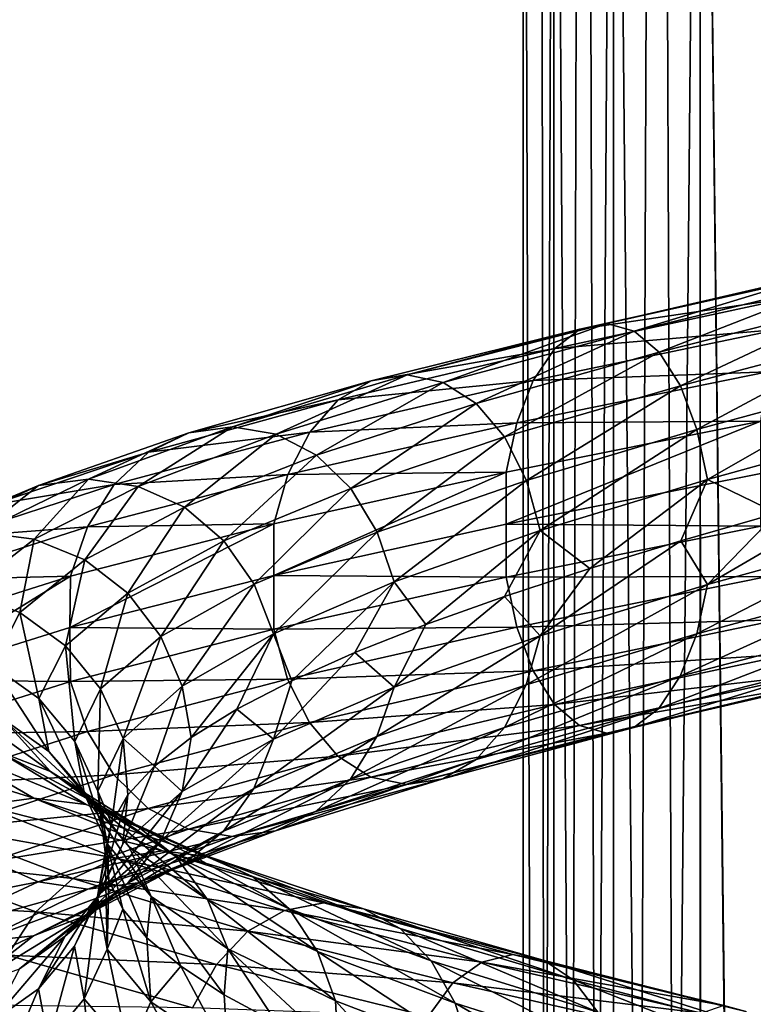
# Model space of a CAD drawing. Header units: metres. Extents: x -109 to 109, y -917 to 389.
# Tile 354 of 656: x -14.53 to -5.67, y -613.43 to -601.55. Entities that reach past the tile are written whole.
import ezdxf

# ---------------------------------------------------------------- set-up
doc = ezdxf.new("R2010")
doc.units = ezdxf.units.M
doc.layers.add('solid_24503124_XXX_01_SW0001', color=7, linetype='CONTINUOUS')

msp = doc.modelspace()

# ---------------------------------------------------------------- linework, layer by layer
at = {"layer": 'solid_24503124_XXX_01_SW0001'}
for points in [[(-8.453436, -701, -399.111511), (-8.453425, -437, -399.111481), (-8.453425, -437, -400.888519)], [(-8.453436, -701, -400.888489), (-8.453436, -701, -399.111511), (-8.453425, -437, -400.888519)], [(-8.083981, -701, -402.626648), (-8.453436, -701, -400.888489), (-8.453425, -437, -400.888519)], [(-8.453436, -701, -399.111511), (-8.083981, -701, -397.373352), (-8.453425, -437, -399.111481)], [(-8.083981, -701, -402.626648), (-8.453425, -437, -400.888519), (-8.083978, -437, -402.626648)], [(-8.083981, -701, -397.373352), (-8.083978, -437, -397.373352), (-8.453425, -437, -399.111481)], [(-8.083981, -701, -402.626648), (-8.083978, -437, -402.626648), (-7.361266, -437, -404.249908)], [(-7.361216, -701, -404.25), (-8.083981, -701, -402.626648), (-7.361266, -437, -404.249908)], [(-8.083981, -701, -397.373352), (-7.361216, -701, -395.75), (-8.083978, -437, -397.373352)], [(-7.361216, -701, -395.75), (-7.361266, -437, -395.750092), (-8.083978, -437, -397.373352)], [(-7.361216, -701, -404.25), (-7.361266, -437, -404.249908), (-6.316738, -437, -405.687592)], [(-6.316731, -701, -394.312378), (-6.316738, -437, -394.312408), (-7.361266, -437, -395.750092)], [(-7.361216, -701, -395.75), (-6.316731, -701, -394.312378), (-7.361266, -437, -395.750092)], [(-6.316731, -701, -405.687622), (-7.361216, -701, -404.25), (-6.316738, -437, -405.687592)], [(-4.996175, -701, -406.876648), (-6.316738, -437, -405.687592), (-4.996158, -437, -406.876648)], [(-4.996175, -701, -406.876648), (-6.316731, -701, -405.687622), (-6.316738, -437, -405.687592)], [(-4.996175, -701, -393.123352), (-4.996158, -437, -393.123352), (-6.316738, -437, -394.312408)], [(-6.316731, -701, -394.312378), (-4.996175, -701, -393.123352), (-6.316738, -437, -394.312408)], [(-8.453425, -589, 0.888516), (-8.454546, -701, -0.877868), (-8.452125, -701, 0.900884)], [(-8.453425, -589, -0.888516), (-8.086726, -701, -2.618177), (-8.454546, -701, -0.877868)], [(-8.453425, -589, 0.888516), (-8.453425, -589, -0.888516), (-8.454546, -701, -0.877868)], [(-8.083978, -589, 2.626658), (-8.453425, -589, 0.888516), (-8.452125, -701, 0.900884)], [(-8.453425, -589, -0.888516), (-8.083978, -589, -2.626658), (-8.086726, -701, -2.618177)], [(-8.083978, -589, 2.626658), (-8.452125, -701, 0.900884), (-8.079568, -701, 2.640186)], [(-8.083978, -589, -2.626658), (-7.364774, -701, -4.243832), (-8.086726, -701, -2.618177)], [(-7.361266, -589, 4.249895), (-8.083978, -589, 2.626658), (-8.079568, -701, 2.640186)], [(-8.083978, -589, -2.626658), (-7.361266, -589, -4.249895), (-7.364774, -701, -4.243832)], [(-7.361266, -589, 4.249895), (-8.079568, -701, 2.640186), (-7.353192, -701, 4.263868)], [(-7.361266, -589, -4.249895), (-6.320303, -701, -5.68364), (-7.364774, -701, -4.243832)], [(-6.316738, -589, 5.687599), (-7.361266, -589, 4.249895), (-7.353192, -701, 4.263868)], [(-7.361266, -589, -4.249895), (-6.316738, -589, -5.687599), (-6.320303, -701, -5.68364)], [(-6.316738, -589, 5.687599), (-7.353192, -701, 4.263868), (-6.304805, -701, 5.700828)], [(-6.316738, -589, -5.687599), (-4.999055, -701, -6.874551), (-6.320303, -701, -5.68364)], [(-6.316738, -589, 5.687599), (-6.304805, -701, 5.700828), (-4.980319, -701, 6.888136)], [(-4.996158, -589, 6.876657), (-6.316738, -589, 5.687599), (-4.980319, -701, 6.888136)], [(-6.316738, -589, -5.687599), (-4.996158, -589, -6.876657), (-4.999055, -701, -6.874551)], [(-4.800136, -604.60498, 16.061333), (-7.441119, -605.217407, 14.993794), (-5.011125, -604.673035, 16.744804)], [(-7.114165, -605.310059, 14.360752), (-7.441119, -605.217407, 14.993794), (-4.800136, -604.60498, 16.061333)], [(-4.589223, -604.698425, 15.380929), (-7.114165, -605.310059, 14.360752), (-4.800136, -604.60498, 16.061333)], [(-5.011125, -604.673035, 16.744804), (-7.768191, -605.286255, 15.629887), (-5.206909, -604.903503, 17.381945)], [(-7.441119, -605.217407, 14.993794), (-7.768191, -605.286255, 15.629887), (-5.011125, -604.673035, 16.744804)], [(-6.811017, -605.563477, 13.776726), (-7.114165, -605.310059, 14.360752), (-4.589223, -604.698425, 15.380929)], [(-4.393668, -604.952637, 14.752989), (-6.811017, -605.563477, 13.776726), (-4.589223, -604.698425, 15.380929)], [(-5.206909, -604.903503, 17.381945), (-8.071694, -605.517517, 16.223063), (-5.373471, -605.290527, 17.92732)], [(-7.768191, -605.286255, 15.629887), (-8.071694, -605.517517, 16.223063), (-5.206909, -604.903503, 17.381945)], [(-6.553346, -605.970032, 13.283649), (-6.811017, -605.563477, 13.776726), (-4.393668, -604.952637, 14.752989)], [(-4.227448, -605.359863, 14.222588), (-6.553346, -605.970032, 13.283649), (-4.393668, -604.952637, 14.752989)], [(-7.441119, -605.217407, 14.993794), (-9.851792, -605.837585, 13.479815), (-7.768191, -605.286255, 15.629887)], [(-9.418916, -605.929077, 12.913751), (-9.851792, -605.837585, 13.479815), (-7.441119, -605.217407, 14.993794)], [(-7.114165, -605.310059, 14.360752), (-9.418916, -605.929077, 12.913751), (-7.441119, -605.217407, 14.993794)], [(-7.768191, -605.286255, 15.629887), (-10.284825, -605.907654, 14.048906), (-8.071694, -605.517517, 16.223063)], [(-9.851792, -605.837585, 13.479815), (-10.284825, -605.907654, 14.048906), (-7.768191, -605.286255, 15.629887)], [(-9.017557, -606.181396, 12.391826), (-9.418916, -605.929077, 12.913751), (-7.114165, -605.310059, 14.360752)], [(-6.811017, -605.563477, 13.776726), (-9.017557, -606.181396, 12.391826), (-7.114165, -605.310059, 14.360752)], [(-5.373471, -605.290527, 17.92732), (-8.329898, -605.905212, 16.731035), (-5.501886, -605.800964, 18.35149)], [(-8.071694, -605.517517, 16.223063), (-8.329898, -605.905212, 16.731035), (-5.373471, -605.290527, 17.92732)], [(-6.354928, -606.495422, 12.907668), (-6.553346, -605.970032, 13.283649), (-4.227448, -605.359863, 14.222588)], [(-4.099453, -605.885803, 13.817863), (-6.354928, -606.495422, 12.907668), (-4.227448, -605.359863, 14.222588)], [(-8.071694, -605.517517, 16.223063), (-10.686653, -606.140015, 14.579908), (-8.329898, -605.905212, 16.731035)], [(-10.284825, -605.907654, 14.048906), (-10.686653, -606.140015, 14.579908), (-8.071694, -605.517517, 16.223063)], [(-8.67641, -606.587036, 11.951534), (-9.017557, -606.181396, 12.391826), (-6.811017, -605.563477, 13.776726)], [(-6.553346, -605.970032, 13.283649), (-8.67641, -606.587036, 11.951534), (-6.811017, -605.563477, 13.776726)], [(-9.851792, -605.837585, 13.479815), (-11.959744, -606.464722, 11.568278), (-10.284825, -605.907654, 14.048906)], [(-11.434247, -606.554749, 11.086659), (-11.959744, -606.464722, 11.568278), (-9.851792, -605.837585, 13.479815)], [(-9.418916, -605.929077, 12.913751), (-11.434247, -606.554749, 11.086659), (-9.851792, -605.837585, 13.479815)], [(-5.501886, -605.800964, 18.35149), (-8.528965, -606.416138, 17.126369), (-5.584514, -606.394836, 18.629051)], [(-8.329898, -605.905212, 16.731035), (-8.528965, -606.416138, 17.126369), (-5.501886, -605.800964, 18.35149)], [(-10.284825, -605.907654, 14.048906), (-12.485432, -606.536255, 12.052892), (-10.686653, -606.140015, 14.579908)], [(-11.959744, -606.464722, 11.568278), (-12.485432, -606.536255, 12.052892), (-10.284825, -605.907654, 14.048906)], [(-10.947012, -606.805725, 10.643031), (-11.434247, -606.554749, 11.086659), (-9.418916, -605.929077, 12.913751)], [(-8.329898, -605.905212, 16.731035), (-11.028505, -606.528625, 15.034986), (-8.528965, -606.416138, 17.126369)], [(-10.686653, -606.140015, 14.579908), (-11.028505, -606.528625, 15.034986), (-8.329898, -605.905212, 16.731035)], [(-9.017557, -606.181396, 12.391826), (-10.947012, -606.805725, 10.643031), (-9.418916, -605.929077, 12.913751)], [(-8.413713, -607.111755, 11.616199), (-8.67641, -606.587036, 11.951534), (-6.553346, -605.970032, 13.283649)], [(-6.354928, -606.495422, 12.907668), (-8.413713, -607.111755, 11.616199), (-6.553346, -605.970032, 13.283649)], [(-6.22761, -607.098877, 12.671058), (-6.354928, -606.495422, 12.907668), (-4.099453, -605.885803, 13.817863)], [(-4.017322, -606.489502, 13.562811), (-6.22761, -607.098877, 12.671058), (-4.099453, -605.885803, 13.817863)], [(-10.686653, -606.140015, 14.579908), (-12.973238, -606.769958, 12.505505), (-11.028505, -606.528625, 15.034986)], [(-12.485432, -606.536255, 12.052892), (-12.973238, -606.769958, 12.505505), (-10.686653, -606.140015, 14.579908)], [(-10.532869, -607.210205, 10.269292), (-10.947012, -606.805725, 10.643031), (-9.017557, -606.181396, 12.391826)], [(-8.67641, -606.587036, 11.951534), (-10.532869, -607.210205, 10.269292), (-9.017557, -606.181396, 12.391826)], [(-8.528965, -606.416138, 17.126369), (-11.292064, -607.040283, 15.389541), (-8.657053, -607.010315, 17.385376)], [(-11.028505, -606.528625, 15.034986), (-11.292064, -607.040283, 15.389541), (-8.528965, -606.416138, 17.126369)], [(-5.584514, -606.394836, 18.629051), (-8.657699, -607.637756, 17.50709), (-5.584207, -607.025818, 18.743593)], [(-5.584514, -606.394836, 18.629051), (-8.657053, -607.010315, 17.385376), (-8.657699, -607.637756, 17.50709)], [(-8.528965, -606.416138, 17.126369), (-8.657053, -607.010315, 17.385376), (-5.584514, -606.394836, 18.629051)], [(-12.485432, -606.536255, 12.052892), (-14.30045, -607.171082, 9.703028), (-12.973238, -606.769958, 12.505505)], [(-13.698343, -607.097778, 9.317789), (-14.30045, -607.171082, 9.703028), (-12.485432, -606.536255, 12.052892)], [(-11.959744, -606.464722, 11.568278), (-13.698343, -607.097778, 9.317789), (-12.485432, -606.536255, 12.052892)], [(-13.096454, -607.186096, 8.93551), (-13.698343, -607.097778, 9.317789), (-11.959744, -606.464722, 11.568278)], [(-11.028505, -606.528625, 15.034986), (-13.388235, -607.159729, 12.893894), (-11.292064, -607.040283, 15.389541)], [(-12.973238, -606.769958, 12.505505), (-13.388235, -607.159729, 12.893894), (-11.028505, -606.528625, 15.034986)], [(-11.434247, -606.554749, 11.086659), (-13.096454, -607.186096, 8.93551), (-11.959744, -606.464722, 11.568278)], [(-12.538388, -607.435425, 8.583987), (-13.096454, -607.186096, 8.93551), (-11.434247, -606.554749, 11.086659)], [(-10.947012, -606.805725, 10.643031), (-12.538388, -607.435425, 8.583987), (-11.434247, -606.554749, 11.086659)], [(-8.245146, -607.714722, 11.405671), (-8.413713, -607.111755, 11.616199), (-6.354928, -606.495422, 12.907668)], [(-6.22761, -607.098877, 12.671058), (-8.245146, -607.714722, 11.405671), (-6.354928, -606.495422, 12.907668)], [(-4.017322, -606.489502, 13.562811), (-5.393058, -607.507019, 12.96689), (-6.22761, -607.098877, 12.671058)], [(-10.213964, -607.734009, 9.985204), (-10.532869, -607.210205, 10.269292), (-8.67641, -606.587036, 11.951534)], [(-8.413713, -607.111755, 11.616199), (-10.213964, -607.734009, 9.985204), (-8.67641, -606.587036, 11.951534)], [(-12.973238, -606.769958, 12.505505), (-14.859169, -607.406372, 10.063427), (-13.388235, -607.159729, 12.893894)], [(-14.30045, -607.171082, 9.703028), (-14.859169, -607.406372, 10.063427), (-12.973238, -606.769958, 12.505505)], [(-12.064042, -607.838562, 8.288537), (-12.538388, -607.435425, 8.583987), (-10.947012, -606.805725, 10.643031)], [(-10.532869, -607.210205, 10.269292), (-12.064042, -607.838562, 8.288537), (-10.947012, -606.805725, 10.643031)], [(-11.292064, -607.040283, 15.389541), (-13.708186, -607.672302, 13.197033), (-11.461648, -607.634888, 15.622309)], [(-13.388235, -607.159729, 12.893894), (-13.708186, -607.672302, 13.197033), (-11.292064, -607.040283, 15.389541)], [(-8.657053, -607.010315, 17.385376), (-11.461648, -607.634888, 15.622309), (-11.459412, -608.25708, 15.759013)], [(-11.292064, -607.040283, 15.389541), (-11.461648, -607.634888, 15.622309), (-8.657053, -607.010315, 17.385376)], [(-8.657053, -607.010315, 17.385376), (-11.459412, -608.25708, 15.759013), (-8.657699, -607.637756, 17.50709)], [(-5.584207, -607.025818, 18.743593), (-8.657699, -607.637756, 17.50709), (-5.585083, -607.665039, 18.653061)], [(-13.388235, -607.159729, 12.893894), (-15.334495, -607.797546, 10.373366), (-13.708186, -607.672302, 13.197033)], [(-14.859169, -607.406372, 10.063427), (-15.334495, -607.797546, 10.373366), (-13.388235, -607.159729, 12.893894)], [(-13.698343, -607.097778, 9.317789), (-15.01471, -607.735535, 6.797644), (-14.30045, -607.171082, 9.703028)], [(-14.354981, -607.821899, 6.526551), (-15.01471, -607.735535, 6.797644), (-13.698343, -607.097778, 9.317789)], [(-13.096454, -607.186096, 8.93551), (-14.354981, -607.821899, 6.526551), (-13.698343, -607.097778, 9.317789)], [(-10.009331, -608.336426, 9.807559), (-10.213964, -607.734009, 9.985204), (-8.413713, -607.111755, 11.616199)], [(-8.245146, -607.714722, 11.405671), (-10.009331, -608.336426, 9.807559), (-8.413713, -607.111755, 11.616199)], [(-6.22761, -607.098877, 12.671058), (-7.647765, -608.174866, 11.727262), (-8.245146, -607.714722, 11.405671)], [(-6.22761, -607.098877, 12.671058), (-6.550684, -607.840027, 12.401367), (-7.647765, -608.174866, 11.727262)], [(-6.22761, -607.098877, 12.671058), (-5.393058, -607.507019, 12.96689), (-6.550684, -607.840027, 12.401367)], [(-14.30045, -607.171082, 9.703028), (-15.674679, -607.810791, 7.071655), (-14.859169, -607.406372, 10.063427)], [(-15.01471, -607.735535, 6.797644), (-15.674679, -607.810791, 7.071655), (-14.30045, -607.171082, 9.703028)], [(-13.743288, -608.069458, 6.278121), (-14.354981, -607.821899, 6.526551), (-13.096454, -607.186096, 8.93551)], [(-12.538388, -607.435425, 8.583987), (-13.743288, -608.069458, 6.278121), (-13.096454, -607.186096, 8.93551)], [(-11.698777, -608.361328, 8.064734), (-12.064042, -607.838562, 8.288537), (-10.532869, -607.210205, 10.269292)], [(-10.213964, -607.734009, 9.985204), (-11.698777, -608.361328, 8.064734), (-10.532869, -607.210205, 10.269292)], [(-6.228491, -608.36908, 12.694941), (-5.393058, -607.507019, 12.96689), (-4.183606, -607.175354, 13.420264)], [(-4.01789, -607.759766, 13.586822), (-6.228491, -608.36908, 12.694941), (-4.183606, -607.175354, 13.420264)], [(-13.223359, -608.471069, 6.070297), (-13.743288, -608.069458, 6.278121), (-12.538388, -607.435425, 8.583987)], [(-12.064042, -607.838562, 8.288537), (-13.223359, -608.471069, 6.070297), (-12.538388, -607.435425, 8.583987)], [(-6.228491, -608.36908, 12.694941), (-6.550684, -607.840027, 12.401367), (-5.393058, -607.507019, 12.96689)], [(-11.461648, -607.634888, 15.622309), (-13.920913, -608.886108, 13.545657), (-11.459412, -608.25708, 15.759013)], [(-11.461648, -607.634888, 15.622309), (-13.914056, -608.267517, 13.396718), (-13.920913, -608.886108, 13.545657)], [(-13.708186, -607.672302, 13.197033), (-13.914056, -608.267517, 13.396718), (-11.461648, -607.634888, 15.622309)], [(-13.708186, -607.672302, 13.197033), (-15.700957, -608.311157, 10.616022), (-13.914056, -608.267517, 13.396718)], [(-15.334495, -607.797546, 10.373366), (-15.700957, -608.311157, 10.616022), (-13.708186, -607.672302, 13.197033)], [(-14.354981, -607.821899, 6.526551), (-15.171463, -608.460938, 3.935399), (-15.01471, -607.735535, 6.797644)], [(-11.464396, -608.963013, 7.925774), (-11.698777, -608.361328, 8.064734), (-10.213964, -607.734009, 9.985204)], [(-10.009331, -608.336426, 9.807559), (-11.464396, -608.963013, 7.925774), (-10.213964, -607.734009, 9.985204)], [(-8.657699, -607.637756, 17.50709), (-11.459412, -608.25708, 15.759013), (-8.657935, -608.280579, 17.40926)], [(-8.245146, -607.714722, 11.405671), (-9.626245, -608.850708, 10.078571), (-10.009331, -608.336426, 9.807559)], [(-8.245146, -607.714722, 11.405671), (-8.677435, -608.512268, 10.949334), (-9.626245, -608.850708, 10.078571)], [(-8.245146, -607.714722, 11.405671), (-7.647765, -608.174866, 11.727262), (-8.677435, -608.512268, 10.949334)], [(-8.657699, -607.637756, 17.50709), (-8.657935, -608.280579, 17.40926), (-5.585083, -607.665039, 18.653061)], [(-5.585083, -607.665039, 18.653061), (-8.657935, -608.280579, 17.40926), (-5.502951, -608.268799, 18.398008)], [(-14.524978, -608.706543, 3.797825), (-15.171463, -608.460938, 3.935399), (-14.354981, -607.821899, 6.526551)], [(-13.743288, -608.069458, 6.278121), (-14.524978, -608.706543, 3.797825), (-14.354981, -607.821899, 6.526551)], [(-12.822993, -608.992615, 5.91397), (-13.223359, -608.471069, 6.070297), (-12.064042, -607.838562, 8.288537)], [(-11.698777, -608.361328, 8.064734), (-12.822993, -608.992615, 5.91397), (-12.064042, -607.838562, 8.288537)], [(-8.246313, -608.984985, 11.429373), (-7.647765, -608.174866, 11.727262), (-6.550684, -607.840027, 12.401367)], [(-6.228491, -608.36908, 12.694941), (-8.246313, -608.984985, 11.429373), (-6.550684, -607.840027, 12.401367)], [(-6.356579, -608.963257, 12.953947), (-6.228491, -608.36908, 12.694941), (-4.01789, -607.759766, 13.586822)], [(-4.100518, -608.353577, 13.864383), (-6.356579, -608.963257, 12.953947), (-4.01789, -607.759766, 13.586822)], [(-13.975475, -609.106506, 3.684226), (-14.524978, -608.706543, 3.797825), (-13.743288, -608.069458, 6.278121)], [(-13.223359, -608.471069, 6.070297), (-13.975475, -609.106506, 3.684226), (-13.743288, -608.069458, 6.278121)], [(-8.246313, -608.984985, 11.429373), (-8.677435, -608.512268, 10.949334), (-7.647765, -608.174866, 11.727262)], [(-13.914056, -608.267517, 13.396718), (-15.953286, -609.520569, 10.94478), (-13.920913, -608.886108, 13.545657)], [(-13.914056, -608.267517, 13.396718), (-15.936754, -608.907043, 10.77679), (-15.953286, -609.520569, 10.94478)], [(-15.700957, -608.311157, 10.616022), (-15.936754, -608.907043, 10.77679), (-13.914056, -608.267517, 13.396718)], [(-11.459412, -608.25708, 15.759013), (-13.920913, -608.886108, 13.545657), (-11.462815, -608.90509, 15.64601)], [(-10.009331, -608.336426, 9.807559), (-11.245534, -609.529297, 8.094572), (-11.464396, -608.963013, 7.925774)], [(-11.459412, -608.25708, 15.759013), (-11.462815, -608.90509, 15.64601), (-8.657935, -608.280579, 17.40926)], [(-8.657935, -608.280579, 17.40926), (-11.462815, -608.90509, 15.64601), (-8.530616, -608.883972, 17.172649)], [(-10.009331, -608.336426, 9.807559), (-10.484114, -609.189453, 9.125098), (-11.245534, -609.529297, 8.094572)], [(-10.009331, -608.336426, 9.807559), (-9.626245, -608.850708, 10.078571), (-10.484114, -609.189453, 9.125098)], [(-8.657935, -608.280579, 17.40926), (-8.530616, -608.883972, 17.172649), (-5.502951, -608.268799, 18.398008)], [(-5.502951, -608.268799, 18.398008), (-8.530616, -608.883972, 17.172649), (-5.374956, -608.794739, 17.993284)], [(-14.524978, -608.706543, 3.797825), (-14.857775, -609.345337, 1.218748), (-15.171463, -608.460938, 3.935399)], [(-12.566088, -609.593628, 5.818307), (-12.822993, -608.992615, 5.91397), (-11.698777, -608.361328, 8.064734)], [(-11.464396, -608.963013, 7.925774), (-12.566088, -609.593628, 5.818307), (-11.698777, -608.361328, 8.064734)], [(-8.415897, -609.57959, 11.662141), (-8.246313, -608.984985, 11.429373), (-6.228491, -608.36908, 12.694941)], [(-6.356579, -608.963257, 12.953947), (-8.415897, -609.57959, 11.662141), (-6.228491, -608.36908, 12.694941)], [(-6.555646, -609.474182, 13.349281), (-6.356579, -608.963257, 12.953947), (-4.100518, -608.353577, 13.864383)], [(-4.228933, -608.864014, 14.288552), (-6.555646, -609.474182, 13.349281), (-4.100518, -608.353577, 13.864383)], [(-13.552338, -609.626831, 3.600456), (-13.975475, -609.106506, 3.684226), (-13.223359, -608.471069, 6.070297)], [(-12.822993, -608.992615, 5.91397), (-13.552338, -609.626831, 3.600456), (-13.223359, -608.471069, 6.070297)], [(-10.010747, -609.606628, 9.831034), (-9.626245, -608.850708, 10.078571), (-8.677435, -608.512268, 10.949334)], [(-8.246313, -608.984985, 11.429373), (-10.010747, -609.606628, 9.831034), (-8.677435, -608.512268, 10.949334)], [(-14.295683, -609.743591, 1.203111), (-14.857775, -609.345337, 1.218748), (-14.524978, -608.706543, 3.797825)], [(-13.975475, -609.106506, 3.684226), (-14.295683, -609.743591, 1.203111), (-14.524978, -608.706543, 3.797825)], [(-8.530616, -608.883972, 17.172649), (-8.332199, -609.409363, 16.796667), (-5.374956, -608.794739, 17.993284)], [(-5.374956, -608.794739, 17.993284), (-8.332199, -609.409363, 16.796667), (-5.208737, -609.201965, 17.462883)], [(-13.920913, -608.886108, 13.545657), (-15.953286, -609.520569, 10.94478), (-13.915472, -609.53772, 13.420193)], [(-13.920913, -608.886108, 13.545657), (-13.915472, -609.53772, 13.420193), (-11.462815, -608.90509, 15.64601)], [(-11.462815, -608.90509, 15.64601), (-13.915472, -609.53772, 13.420193), (-11.294249, -609.508057, 15.435482)], [(-11.462815, -608.90509, 15.64601), (-11.294249, -609.508057, 15.435482), (-8.530616, -608.883972, 17.172649)], [(-8.530616, -608.883972, 17.172649), (-11.294249, -609.508057, 15.435482), (-8.332199, -609.409363, 16.796667)], [(-10.010747, -609.606628, 9.831034), (-10.484114, -609.189453, 9.125098), (-9.626245, -608.850708, 10.078571)], [(-6.813849, -609.861877, 13.857254), (-6.555646, -609.474182, 13.349281), (-4.228933, -608.864014, 14.288552)], [(-4.395495, -609.251038, 14.833928), (-6.813849, -609.861877, 13.857254), (-4.228933, -608.864014, 14.288552)], [(-13.280821, -610.226929, 3.551351), (-13.552338, -609.626831, 3.600456), (-12.822993, -608.992615, 5.91397)], [(-12.566088, -609.593628, 5.818307), (-13.280821, -610.226929, 3.551351), (-12.822993, -608.992615, 5.91397)], [(-11.464396, -608.963013, 7.925774), (-12.460717, -610.215271, 5.830227), (-12.566088, -609.593628, 5.818307)], [(-11.464396, -608.963013, 7.925774), (-11.906296, -609.871216, 6.993246), (-12.460717, -610.215271, 5.830227)], [(-11.464396, -608.963013, 7.925774), (-11.245534, -609.529297, 8.094572), (-11.906296, -609.871216, 6.993246)], [(-10.216617, -610.201843, 10.030719), (-10.010747, -609.606628, 9.831034), (-8.246313, -608.984985, 11.429373)], [(-8.415897, -609.57959, 11.662141), (-10.216617, -610.201843, 10.030719), (-8.246313, -608.984985, 11.429373)], [(-8.679456, -610.091248, 12.016695), (-8.415897, -609.57959, 11.662141), (-6.356579, -608.963257, 12.953947)], [(-6.555646, -609.474182, 13.349281), (-8.679456, -610.091248, 12.016695), (-6.356579, -608.963257, 12.953947)], [(-13.862849, -610.262573, 1.194776), (-14.295683, -609.743591, 1.203111), (-13.975475, -609.106506, 3.684226)], [(-13.552338, -609.626831, 3.600456), (-13.862849, -610.262573, 1.194776), (-13.975475, -609.106506, 3.684226)], [(-11.466019, -610.233276, 7.94898), (-11.245534, -609.529297, 8.094572), (-10.484114, -609.189453, 9.125098)], [(-10.010747, -609.606628, 9.831034), (-11.466019, -610.233276, 7.94898), (-10.484114, -609.189453, 9.125098)], [(-8.332199, -609.409363, 16.796667), (-8.074528, -609.815979, 16.303591), (-5.208737, -609.201965, 17.462883)], [(-5.208737, -609.201965, 17.462883), (-8.074528, -609.815979, 16.303591), (-5.013181, -609.456116, 16.834944)], [(-7.117353, -610.09314, 14.45043), (-6.813849, -609.861877, 13.857254), (-4.395495, -609.251038, 14.833928)], [(-4.59128, -609.481567, 15.471068), (-7.117353, -610.09314, 14.45043), (-4.395495, -609.251038, 14.833928)], [(-14.176642, -610.380981, -1.295473), (-14.734054, -609.984436, -1.378486), (-14.857775, -609.345337, 1.218748)], [(-14.295683, -609.743591, 1.203111), (-14.176642, -610.380981, -1.295473), (-14.857775, -609.345337, 1.218748)], [(-11.294249, -609.508057, 15.435482), (-11.031551, -610.032776, 15.100147), (-8.332199, -609.409363, 16.796667)], [(-8.332199, -609.409363, 16.796667), (-11.031551, -610.032776, 15.100147), (-8.074528, -609.815979, 16.303591)], [(-15.953286, -609.520569, 10.94478), (-15.938377, -610.177246, 10.799996), (-13.915472, -609.53772, 13.420193)], [(-13.915472, -609.53772, 13.420193), (-13.710838, -610.140137, 13.242548), (-11.294249, -609.508057, 15.435482)], [(-11.294249, -609.508057, 15.435482), (-13.710838, -610.140137, 13.242548), (-11.031551, -610.032776, 15.100147)], [(-11.466019, -610.233276, 7.94898), (-11.906296, -609.871216, 6.993246), (-11.245534, -609.529297, 8.094572)], [(-9.021308, -610.479858, 12.471773), (-8.679456, -610.091248, 12.016695), (-6.555646, -609.474182, 13.349281)], [(-6.813849, -609.861877, 13.857254), (-9.021308, -610.479858, 12.471773), (-6.555646, -609.474182, 13.349281)], [(-8.074528, -609.815979, 16.303591), (-7.771379, -610.069397, 15.719564), (-5.013181, -609.456116, 16.834944)], [(-5.013181, -609.456116, 16.834944), (-7.771379, -610.069397, 15.719564), (-4.802269, -609.549622, 16.154539)], [(-7.444425, -610.162048, 15.086522), (-7.117353, -610.09314, 14.45043), (-4.59128, -609.481567, 15.471068)], [(-4.802269, -609.549622, 16.154539), (-7.444425, -610.162048, 15.086522), (-4.59128, -609.481567, 15.471068)], [(-13.915472, -609.53772, 13.420193), (-15.938377, -610.177246, 10.799996), (-13.710838, -610.140137, 13.242548)], [(-13.585112, -610.861877, 1.194076), (-13.862849, -610.262573, 1.194776), (-13.552338, -609.626831, 3.600456)], [(-13.280821, -610.226929, 3.551351), (-13.585112, -610.861877, 1.194076), (-13.552338, -609.626831, 3.600456)], [(-12.566088, -609.593628, 5.818307), (-12.900608, -610.559753, 4.621223), (-13.280821, -610.226929, 3.551351)], [(-12.566088, -609.593628, 5.818307), (-12.460717, -610.215271, 5.830227), (-12.900608, -610.559753, 4.621223)], [(-11.701816, -610.829163, 8.109748), (-11.466019, -610.233276, 7.94898), (-10.010747, -609.606628, 9.831034)], [(-10.216617, -610.201843, 10.030719), (-11.701816, -610.829163, 8.109748), (-10.010747, -609.606628, 9.831034)], [(-10.536568, -610.714417, 10.333858), (-10.216617, -610.201843, 10.030719), (-8.415897, -609.57959, 11.662141)], [(-8.679456, -610.091248, 12.016695), (-10.536568, -610.714417, 10.333858), (-8.415897, -609.57959, 11.662141)], [(-7.771379, -610.069397, 15.719564), (-7.444425, -610.162048, 15.086522), (-4.802269, -609.549622, 16.154539)], [(-14.154285, -610.622498, -3.913559), (-14.784272, -610.382874, -4.120591), (-15.389845, -609.742859, -1.472224)], [(-14.734054, -609.984436, -1.378486), (-14.154285, -610.622498, -3.913559), (-15.389845, -609.742859, -1.472224)], [(-13.747414, -610.898621, -1.227844), (-14.176642, -610.380981, -1.295473), (-14.295683, -609.743591, 1.203111)], [(-13.862849, -610.262573, 1.194776), (-13.747414, -610.898621, -1.227844), (-14.295683, -609.743591, 1.203111)], [(-12.567866, -610.863831, 5.841214), (-12.460717, -610.215271, 5.830227), (-11.906296, -609.871216, 6.993246)], [(-11.466019, -610.233276, 7.94898), (-12.567866, -610.863831, 5.841214), (-11.906296, -609.871216, 6.993246)], [(-11.031551, -610.032776, 15.100147), (-10.690404, -610.438416, 14.659856), (-8.074528, -609.815979, 16.303591)], [(-8.074528, -609.815979, 16.303591), (-10.690404, -610.438416, 14.659856), (-7.771379, -610.069397, 15.719564)], [(-9.423137, -610.712219, 13.002775), (-9.021308, -610.479858, 12.471773), (-6.813849, -609.861877, 13.857254)], [(-7.117353, -610.09314, 14.45043), (-9.423137, -610.712219, 13.002775), (-6.813849, -609.861877, 13.857254)], [(-13.618808, -611.017334, -3.734249), (-14.154285, -610.622498, -3.913559), (-14.734054, -609.984436, -1.378486)], [(-14.176642, -610.380981, -1.295473), (-13.618808, -611.017334, -3.734249), (-14.734054, -609.984436, -1.378486)], [(-13.710838, -610.140137, 13.242548), (-13.391932, -610.66394, 12.958461), (-11.031551, -610.032776, 15.100147)], [(-11.031551, -610.032776, 15.100147), (-13.391932, -610.66394, 12.958461), (-10.690404, -610.438416, 14.659856)], [(-10.951565, -611.104187, 10.722247), (-10.536568, -610.714417, 10.333858), (-8.679456, -610.091248, 12.016695)], [(-9.021308, -610.479858, 12.471773), (-10.951565, -611.104187, 10.722247), (-8.679456, -610.091248, 12.016695)], [(-10.690404, -610.438416, 14.659856), (-10.289045, -610.690735, 14.137931), (-7.771379, -610.069397, 15.719564)], [(-7.771379, -610.069397, 15.719564), (-10.289045, -610.690735, 14.137931), (-7.444425, -610.162048, 15.086522)], [(-9.85617, -610.782288, 13.571866), (-9.423137, -610.712219, 13.002775), (-7.117353, -610.09314, 14.45043)], [(-7.444425, -610.162048, 15.086522), (-9.85617, -610.782288, 13.571866), (-7.117353, -610.09314, 14.45043)], [(-15.938377, -610.177246, 10.799996), (-15.703996, -610.778992, 10.661036), (-13.710838, -610.140137, 13.242548)], [(-13.710838, -610.140137, 13.242548), (-15.703996, -610.778992, 10.661036), (-13.391932, -610.66394, 12.958461)], [(-13.280821, -610.226929, 3.551351), (-13.421041, -611.250244, 2.105544), (-13.585112, -610.861877, 1.194076)], [(-13.280821, -610.226929, 3.551351), (-13.221181, -610.904358, 3.377527), (-13.421041, -611.250244, 2.105544)], [(-13.280821, -610.226929, 3.551351), (-12.900608, -610.559753, 4.621223), (-13.221181, -610.904358, 3.377527)], [(-12.567866, -610.863831, 5.841214), (-12.900608, -610.559753, 4.621223), (-12.460717, -610.215271, 5.830227)], [(-12.826323, -611.46051, 5.958423), (-12.567866, -610.863831, 5.841214), (-11.466019, -610.233276, 7.94898)], [(-11.701816, -610.829163, 8.109748), (-12.826323, -611.46051, 5.958423), (-11.466019, -610.233276, 7.94898)], [(-12.068278, -611.342773, 8.352404), (-11.701816, -610.829163, 8.109748), (-10.216617, -610.201843, 10.030719)], [(-10.536568, -610.714417, 10.333858), (-12.068278, -611.342773, 8.352404), (-10.216617, -610.201843, 10.030719)], [(-10.289045, -610.690735, 14.137931), (-9.85617, -610.782288, 13.571866), (-7.444425, -610.162048, 15.086522)], [(-15.463731, -610.305115, -4.340726), (-14.355403, -610.94458, -6.958471), (-16.143435, -610.388916, -4.558122)], [(-13.724644, -611.020325, -6.622859), (-14.355403, -610.94458, -6.958471), (-15.463731, -610.305115, -4.340726)], [(-14.784272, -610.382874, -4.120591), (-13.724644, -611.020325, -6.622859), (-15.463731, -610.305115, -4.340726)], [(-13.471988, -611.49707, -1.1798), (-13.747414, -610.898621, -1.227844), (-13.862849, -610.262573, 1.194776)], [(-13.585112, -610.861877, 1.194076), (-13.471988, -611.49707, -1.1798), (-13.862849, -610.262573, 1.194776)], [(-14.355403, -610.94458, -6.958471), (-14.986391, -611.030396, -7.291384), (-16.143435, -610.388916, -4.558122)], [(-13.13981, -611.258057, -6.30876), (-13.724644, -611.020325, -6.622859), (-14.784272, -610.382874, -4.120591)], [(-14.154285, -610.622498, -3.913559), (-13.13981, -611.258057, -6.30876), (-14.784272, -610.382874, -4.120591)], [(-13.206469, -611.533691, -3.592467), (-13.618808, -611.017334, -3.734249), (-14.176642, -610.380981, -1.295473)], [(-13.747414, -610.898621, -1.227844), (-13.206469, -611.533691, -3.592467), (-14.176642, -610.380981, -1.295473)], [(-13.391932, -610.66394, 12.958461), (-12.977791, -611.06842, 12.584721), (-10.690404, -610.438416, 14.659856)], [(-10.690404, -610.438416, 14.659856), (-12.977791, -611.06842, 12.584721), (-10.289045, -610.690735, 14.137931)], [(-11.439371, -611.337891, 11.17486), (-10.951565, -611.104187, 10.722247), (-9.021308, -610.479858, 12.471773)], [(-9.423137, -610.712219, 13.002775), (-11.439371, -611.337891, 11.17486), (-9.021308, -610.479858, 12.471773)], [(-13.282701, -611.497192, 3.573936), (-13.221181, -610.904358, 3.377527), (-12.900608, -610.559753, 4.621223)], [(-12.567866, -610.863831, 5.841214), (-13.282701, -611.497192, 3.573936), (-12.900608, -610.559753, 4.621223)], [(-15.703996, -610.778992, 10.661036), (-15.33873, -611.301758, 10.437233), (-13.391932, -610.66394, 12.958461)], [(-13.391932, -610.66394, 12.958461), (-15.33873, -611.301758, 10.437233), (-12.977791, -611.06842, 12.584721)], [(-12.642712, -611.651306, -6.038444), (-13.13981, -611.258057, -6.30876), (-14.154285, -610.622498, -3.913559)], [(-13.618808, -611.017334, -3.734249), (-12.642712, -611.651306, -6.038444), (-14.154285, -610.622498, -3.913559)], [(-12.977791, -611.06842, 12.584721), (-12.490556, -611.319397, 12.141093), (-10.289045, -610.690735, 14.137931)], [(-12.543604, -611.733887, 8.662343), (-12.068278, -611.342773, 8.352404), (-10.536568, -610.714417, 10.333858)], [(-10.951565, -611.104187, 10.722247), (-12.543604, -611.733887, 8.662343), (-10.536568, -610.714417, 10.333858)], [(-10.289045, -610.690735, 14.137931), (-12.490556, -611.319397, 12.141093), (-9.85617, -610.782288, 13.571866)], [(-11.965058, -611.409424, 11.659474), (-11.439371, -611.337891, 11.17486), (-9.423137, -610.712219, 13.002775)], [(-9.85617, -610.782288, 13.571866), (-11.965058, -611.409424, 11.659474), (-9.423137, -610.712219, 13.002775)], [(-13.228002, -611.975281, 6.133381), (-12.826323, -611.46051, 5.958423), (-11.701816, -610.829163, 8.109748)], [(-12.068278, -611.342773, 8.352404), (-13.228002, -611.975281, 6.133381), (-11.701816, -610.829163, 8.109748)], [(-12.490556, -611.319397, 12.141093), (-11.965058, -611.409424, 11.659474), (-9.85617, -610.782288, 13.571866)], [(-14.355403, -610.94458, -6.958471), (-12.803038, -611.579956, -9.340729), (-14.986391, -611.030396, -7.291384)], [(-12.240487, -611.65387, -8.899988), (-12.803038, -611.579956, -9.340729), (-14.355403, -610.94458, -6.958471)], [(-13.724644, -611.020325, -6.622859), (-12.240487, -611.65387, -8.899988), (-14.355403, -610.94458, -6.958471)], [(-12.941881, -612.131287, -3.496841), (-13.206469, -611.533691, -3.592467), (-13.747414, -610.898621, -1.227844)], [(-13.471988, -611.49707, -1.1798), (-12.941881, -612.131287, -3.496841), (-13.747414, -610.898621, -1.227844)], [(-13.587034, -612.132141, 1.216326), (-13.421041, -611.250244, 2.105544), (-13.221181, -610.904358, 3.377527)], [(-13.282701, -611.497192, 3.573936), (-13.587034, -612.132141, 1.216326), (-13.221181, -610.904358, 3.377527)], [(-13.585112, -610.861877, 1.194076), (-13.421041, -611.250244, 2.105544), (-13.498341, -611.596191, 0.820865)], [(-13.585112, -610.861877, 1.194076), (-13.498341, -611.596191, 0.820865), (-13.452742, -611.940918, -0.460375)], [(-13.585112, -610.861877, 1.194076), (-13.452742, -611.940918, -0.460375), (-13.471988, -611.49707, -1.1798)], [(-13.555857, -612.094666, 3.644305), (-13.282701, -611.497192, 3.573936), (-12.567866, -610.863831, 5.841214)], [(-12.826323, -611.46051, 5.958423), (-13.555857, -612.094666, 3.644305), (-12.567866, -610.863831, 5.841214)], [(-14.986391, -611.030396, -7.291384), (-13.365792, -611.667603, -9.778809), (-15.57191, -611.277344, -7.597386)], [(-15.33873, -611.301758, 10.437233), (-14.864384, -611.704834, 10.141782), (-12.977791, -611.06842, 12.584721)], [(-12.803038, -611.579956, -9.340729), (-13.365792, -611.667603, -9.778809), (-14.986391, -611.030396, -7.291384)], [(-12.977791, -611.06842, 12.584721), (-14.864384, -611.704834, 10.141782), (-12.490556, -611.319397, 12.141093)], [(-11.718896, -611.889893, -8.488415), (-12.240487, -611.65387, -8.899988), (-13.724644, -611.020325, -6.622859)], [(-13.13981, -611.258057, -6.30876), (-11.718896, -611.889893, -8.488415), (-13.724644, -611.020325, -6.622859)], [(-12.259926, -612.166443, -5.826584), (-12.642712, -611.651306, -6.038444), (-13.618808, -611.017334, -3.734249)], [(-13.206469, -611.533691, -3.592467), (-12.259926, -612.166443, -5.826584), (-13.618808, -611.017334, -3.734249)], [(-13.102323, -611.969238, 9.022742), (-12.543604, -611.733887, 8.662343), (-10.951565, -611.104187, 10.722247)], [(-11.439371, -611.337891, 11.17486), (-13.102323, -611.969238, 9.022742), (-10.951565, -611.104187, 10.722247)], [(-15.57191, -611.277344, -7.597386), (-13.887994, -611.91626, -10.182399), (-16.070036, -611.678345, -7.854382)], [(-13.365792, -611.667603, -9.778809), (-13.887994, -611.91626, -10.182399), (-15.57191, -611.277344, -7.597386)], [(-14.864384, -611.704834, 10.141782), (-14.306319, -611.954224, 9.79026), (-12.490556, -611.319397, 12.141093)], [(-12.490556, -611.319397, 12.141093), (-14.306319, -611.954224, 9.79026), (-11.965058, -611.409424, 11.659474)], [(-13.587034, -612.132141, 1.216326), (-13.498341, -611.596191, 0.820865), (-13.421041, -611.250244, 2.105544)], [(-11.275553, -612.281677, -8.135247), (-11.718896, -611.889893, -8.488415), (-13.13981, -611.258057, -6.30876)], [(-12.642712, -611.651306, -6.038444), (-11.275553, -612.281677, -8.135247), (-13.13981, -611.258057, -6.30876)], [(-14.306319, -611.954224, 9.79026), (-13.70443, -612.04248, 9.407981), (-11.965058, -611.409424, 11.659474)], [(-13.749004, -612.36792, 6.355514), (-13.228002, -611.975281, 6.133381), (-12.068278, -611.342773, 8.352404)], [(-12.543604, -611.733887, 8.662343), (-13.749004, -612.36792, 6.355514), (-12.068278, -611.342773, 8.352404)], [(-13.70443, -612.04248, 9.407981), (-13.102323, -611.969238, 9.022742), (-11.439371, -611.337891, 11.17486)], [(-11.965058, -611.409424, 11.659474), (-13.70443, -612.04248, 9.407981), (-11.439371, -611.337891, 11.17486)], [(-13.980382, -612.610718, 3.746469), (-13.555857, -612.094666, 3.644305), (-12.826323, -611.46051, 5.958423)], [(-13.228002, -611.975281, 6.133381), (-13.980382, -612.610718, 3.746469), (-12.826323, -611.46051, 5.958423)], [(-13.866449, -612.730469, 1.237998), (-13.587034, -612.132141, 1.216326), (-13.282701, -611.497192, 3.573936)], [(-13.555857, -612.094666, 3.644305), (-13.866449, -612.730469, 1.237998), (-13.282701, -611.497192, 3.573936)], [(-13.471988, -611.49707, -1.1798), (-13.452742, -611.940918, -0.460375), (-13.284389, -612.284912, -1.729389)], [(-13.471988, -611.49707, -1.1798), (-13.284389, -612.284912, -1.729389), (-12.994362, -612.62915, -2.978835)], [(-13.471988, -611.49707, -1.1798), (-12.994362, -612.62915, -2.978835), (-12.941881, -612.131287, -3.496841)], [(-12.014301, -612.763306, -5.68599), (-12.259926, -612.166443, -5.826584), (-13.206469, -611.533691, -3.592467)], [(-12.941881, -612.131287, -3.496841), (-12.014301, -612.763306, -5.68599), (-13.206469, -611.533691, -3.592467)], [(-13.365792, -611.667603, -9.778809), (-11.334041, -612.299194, -11.945544), (-13.887994, -611.91626, -10.182399)], [(-13.587034, -612.132141, 1.216326), (-13.473895, -612.767334, -1.157888), (-13.498341, -611.596191, 0.820865)], [(-13.473895, -612.767334, -1.157888), (-13.452742, -611.940918, -0.460375), (-13.498341, -611.596191, 0.820865)], [(-12.803038, -611.579956, -9.340729), (-10.856832, -612.209961, -11.4158), (-13.365792, -611.667603, -9.778809)], [(-10.856832, -612.209961, -11.4158), (-11.334041, -612.299194, -11.945544), (-13.365792, -611.667603, -9.778809)], [(-10.379795, -612.282288, -10.883428), (-10.856832, -612.209961, -11.4158), (-12.803038, -611.579956, -9.340729)], [(-12.240487, -611.65387, -8.899988), (-10.379795, -612.282288, -10.883428), (-12.803038, -611.579956, -9.340729)], [(-10.934161, -612.795715, -7.859588), (-11.275553, -612.281677, -8.135247), (-12.642712, -611.651306, -6.038444)], [(-12.259926, -612.166443, -5.826584), (-10.934161, -612.795715, -7.859588), (-12.642712, -611.651306, -6.038444)], [(-9.937491, -612.516846, -10.386894), (-10.379795, -612.282288, -10.883428), (-12.240487, -611.65387, -8.899988)], [(-11.718896, -611.889893, -8.488415), (-9.937491, -612.516846, -10.386894), (-12.240487, -611.65387, -8.899988)], [(-16.070036, -611.678345, -7.854382), (-14.332253, -612.318726, -10.522418), (-16.454075, -612.199585, -8.048818)], [(-14.864384, -611.704834, 10.141782), (-16.292805, -612.346375, 7.406233), (-14.306319, -611.954224, 9.79026)], [(-13.887994, -611.91626, -10.182399), (-14.332253, -612.318726, -10.522418), (-16.070036, -611.678345, -7.854382)], [(-14.361415, -612.605042, 6.6127), (-13.749004, -612.36792, 6.355514), (-12.543604, -611.733887, 8.662343)], [(-13.102323, -611.969238, 9.022742), (-14.361415, -612.605042, 6.6127), (-12.543604, -611.733887, 8.662343)], [(-9.561542, -612.907349, -9.961513), (-9.937491, -612.516846, -10.386894), (-11.718896, -611.889893, -8.488415)], [(-11.275553, -612.281677, -8.135247), (-9.561542, -612.907349, -9.961513), (-11.718896, -611.889893, -8.488415)], [(-16.292805, -612.346375, 7.406233), (-15.681111, -612.593933, 7.157803), (-14.306319, -611.954224, 9.79026)], [(-14.306319, -611.954224, 9.79026), (-15.681111, -612.593933, 7.157803), (-13.70443, -612.04248, 9.407981)], [(-15.021382, -612.680298, 6.886711), (-14.361415, -612.605042, 6.6127), (-13.102323, -611.969238, 9.022742)], [(-13.70443, -612.04248, 9.407981), (-15.021382, -612.680298, 6.886711), (-13.102323, -611.969238, 9.022742)], [(-14.531019, -613.005005, 3.874181), (-13.980382, -612.610718, 3.746469), (-13.228002, -611.975281, 6.133381)], [(-13.749004, -612.36792, 6.355514), (-14.531019, -613.005005, 3.874181), (-13.228002, -611.975281, 6.133381)], [(-13.887994, -611.91626, -10.182399), (-11.776862, -612.549316, -12.434194), (-14.332253, -612.318726, -10.522418)], [(-11.334041, -612.299194, -11.945544), (-11.776862, -612.549316, -12.434194), (-13.887994, -611.91626, -10.182399)], [(-13.473895, -612.767334, -1.157888), (-13.284389, -612.284912, -1.729389), (-13.452742, -611.940918, -0.460375)], [(-15.681111, -612.593933, 7.157803), (-15.021382, -612.680298, 6.886711), (-13.70443, -612.04248, 9.407981)], [(-14.300702, -613.247803, 1.264479), (-13.866449, -612.730469, 1.237998), (-13.555857, -612.094666, 3.644305)], [(-13.980382, -612.610718, 3.746469), (-14.300702, -613.247803, 1.264479), (-13.555857, -612.094666, 3.644305)], [(-13.866449, -612.730469, 1.237998), (-13.750983, -613.366516, -1.185255), (-13.587034, -612.132141, 1.216326)], [(-13.750983, -613.366516, -1.185255), (-13.473895, -612.767334, -1.157888), (-13.587034, -612.132141, 1.216326)], [(-12.941881, -612.131287, -3.496841), (-12.994362, -612.62915, -2.978835), (-12.584825, -612.97406, -4.199543)], [(-12.941881, -612.131287, -3.496841), (-12.584825, -612.97406, -4.199543), (-12.060452, -613.318176, -5.375441)], [(-12.941881, -612.131287, -3.496841), (-12.060452, -613.318176, -5.375441), (-12.014301, -612.763306, -5.68599)], [(-14.332253, -612.318726, -10.522418), (-14.674764, -612.841064, -10.780861), (-16.454075, -612.199585, -8.048818)], [(-10.715098, -613.391846, -7.678056), (-10.934161, -612.795715, -7.859588), (-12.259926, -612.166443, -5.826584)], [(-12.014301, -612.763306, -5.68599), (-10.715098, -613.391846, -7.678056), (-12.259926, -612.166443, -5.826584)], [(-10.856832, -612.209961, -11.4158), (-8.575654, -612.833435, -13.117457), (-11.334041, -612.299194, -11.945544)], [(-8.19885, -612.904419, -12.509861), (-8.575654, -612.833435, -13.117457), (-10.856832, -612.209961, -11.4158)], [(-10.379795, -612.282288, -10.883428), (-8.19885, -612.904419, -12.509861), (-10.856832, -612.209961, -11.4158)], [(-15.178262, -613.24408, 4.020382), (-14.531019, -613.005005, 3.874181), (-13.749004, -612.36792, 6.355514)], [(-14.361415, -612.605042, 6.6127), (-15.178262, -613.24408, 4.020382), (-13.749004, -612.36792, 6.355514)], [(-14.332253, -612.318726, -10.522418), (-12.153588, -612.953064, -12.846576), (-14.674764, -612.841064, -10.780861)], [(-11.776862, -612.549316, -12.434194), (-12.153588, -612.953064, -12.846576), (-14.332253, -612.318726, -10.522418)], [(-13.473895, -612.767334, -1.157888), (-12.943712, -613.40155, -3.475258), (-13.284389, -612.284912, -1.729389)], [(-12.943712, -613.40155, -3.475258), (-12.994362, -612.62915, -2.978835), (-13.284389, -612.284912, -1.729389)], [(-11.334041, -612.299194, -11.945544), (-8.952595, -612.92395, -13.722453), (-11.776862, -612.549316, -12.434194)], [(-8.575654, -612.833435, -13.117457), (-8.952595, -612.92395, -13.722453), (-11.334041, -612.299194, -11.945544)], [(-9.272045, -613.42041, -9.630245), (-9.561542, -612.907349, -9.961513), (-11.275553, -612.281677, -8.135247)], [(-10.934161, -612.795715, -7.859588), (-9.272045, -613.42041, -9.630245), (-11.275553, -612.281677, -8.135247)], [(-7.849481, -613.137756, -11.943581), (-8.19885, -612.904419, -12.509861), (-10.379795, -612.282288, -10.883428)], [(-9.937491, -612.516846, -10.386894), (-7.849481, -613.137756, -11.943581), (-10.379795, -612.282288, -10.883428)], [(-15.875767, -613.321411, 4.174789), (-15.178262, -613.24408, 4.020382), (-14.361415, -612.605042, 6.6127)], [(-15.021382, -612.680298, 6.886711), (-15.875767, -613.321411, 4.174789), (-14.361415, -612.605042, 6.6127)], [(-14.863955, -613.64386, 1.294027), (-14.300702, -613.247803, 1.264479), (-13.980382, -612.610718, 3.746469)], [(-14.531019, -613.005005, 3.874181), (-14.863955, -613.64386, 1.294027), (-13.980382, -612.610718, 3.746469)], [(-11.776862, -612.549316, -12.434194), (-9.302372, -613.175354, -14.280931), (-12.153588, -612.953064, -12.846576)], [(-8.952595, -612.92395, -13.722453), (-9.302372, -613.175354, -14.280931), (-11.776862, -612.549316, -12.434194)], [(-7.552523, -613.527283, -11.458915), (-7.849481, -613.137756, -11.943581), (-9.937491, -612.516846, -10.386894)], [(-9.561542, -612.907349, -9.961513), (-7.552523, -613.527283, -11.458915), (-9.937491, -612.516846, -10.386894)], [(-14.300702, -613.247803, 1.264479), (-14.18162, -613.885254, -1.234986), (-13.866449, -612.730469, 1.237998)], [(-14.18162, -613.885254, -1.234986), (-13.750983, -613.366516, -1.185255), (-13.866449, -612.730469, 1.237998)], [(-12.943712, -613.40155, -3.475258), (-12.584825, -612.97406, -4.199543), (-12.994362, -612.62915, -2.978835)], [(-14.674764, -612.841064, -10.780861), (-12.444035, -613.476379, -13.16081), (-14.895149, -613.442566, -10.942521)], [(-12.153588, -612.953064, -12.846576), (-12.444035, -613.476379, -13.16081), (-14.674764, -612.841064, -10.780861)], [(-13.750983, -613.366516, -1.185255), (-13.209898, -614.001587, -3.550494), (-13.473895, -612.767334, -1.157888)], [(-13.209898, -614.001587, -3.550494), (-12.943712, -613.40155, -3.475258), (-13.473895, -612.767334, -1.157888)], [(-12.014301, -612.763306, -5.68599), (-12.060452, -613.318176, -5.375441), (-11.426503, -613.660522, -6.493061)], [(-12.014301, -612.763306, -5.68599), (-11.426503, -613.660522, -6.493061), (-10.6861, -614.002441, -7.546772)], [(-12.014301, -612.763306, -5.68599), (-10.6861, -614.002441, -7.546772), (-10.715098, -613.391846, -7.678056)], [(-9.086283, -614.01593, -9.413032), (-9.272045, -613.42041, -9.630245), (-10.934161, -612.795715, -7.859588)], [(-10.715098, -613.391846, -7.678056), (-9.086283, -614.01593, -9.413032), (-10.934161, -612.795715, -7.859588)], [(-8.575654, -612.833435, -13.117457), (-6.029845, -613.449463, -14.394197), (-8.952595, -612.92395, -13.722453)], [(-5.7649, -613.519531, -13.730048), (-6.029845, -613.449463, -14.394197), (-8.575654, -612.833435, -13.117457)], [(-8.19885, -612.904419, -12.509861), (-5.7649, -613.519531, -13.730048), (-8.575654, -612.833435, -13.117457)], [(-12.943712, -613.40155, -3.475258), (-12.016002, -614.033569, -5.664719), (-12.584825, -612.97406, -4.199543)], [(-12.016002, -614.033569, -5.664719), (-12.060452, -613.318176, -5.375441), (-12.584825, -612.97406, -4.199543)], [(-12.153588, -612.953064, -12.846576), (-9.599943, -613.580139, -14.75272), (-12.444035, -613.476379, -13.16081)], [(-9.302372, -613.175354, -14.280931), (-9.599943, -613.580139, -14.75272), (-12.153588, -612.953064, -12.846576)], [(-7.323854, -614.039551, -11.081997), (-7.552523, -613.527283, -11.458915), (-9.561542, -612.907349, -9.961513)], [(-9.272045, -613.42041, -9.630245), (-7.323854, -614.039551, -11.081997), (-9.561542, -612.907349, -9.961513)], [(-8.952595, -612.92395, -13.722453), (-6.294885, -613.541016, -15.055767), (-9.302372, -613.175354, -14.280931)], [(-6.029845, -613.449463, -14.394197), (-6.294885, -613.541016, -15.055767), (-8.952595, -612.92395, -13.722453)], [(-5.519247, -613.751953, -13.111331), (-5.7649, -613.519531, -13.730048), (-8.19885, -612.904419, -12.509861)], [(-7.849481, -613.137756, -11.943581), (-5.519247, -613.751953, -13.111331), (-8.19885, -612.904419, -12.509861)], [(-9.302372, -613.175354, -14.280931), (-6.540826, -613.793335, -15.666743), (-9.599943, -613.580139, -14.75272)], [(-6.294885, -613.541016, -15.055767), (-6.540826, -613.793335, -15.666743), (-9.302372, -613.175354, -14.280931)], [(-5.310445, -614.140686, -12.582096), (-5.519247, -613.751953, -13.111331), (-7.849481, -613.137756, -11.943581)], [(-7.552523, -613.527283, -11.458915), (-5.310445, -614.140686, -12.582096), (-7.849481, -613.137756, -11.943581)], [(-14.863955, -613.64386, 1.294027), (-14.740182, -614.282959, -1.304291), (-14.300702, -613.247803, 1.264479)], [(-14.740182, -614.282959, -1.304291), (-14.18162, -613.885254, -1.234986), (-14.300702, -613.247803, 1.264479)], [(-12.016002, -614.033569, -5.664719), (-11.426503, -613.660522, -6.493061), (-12.060452, -613.318176, -5.375441)], [(-14.18162, -613.885254, -1.234986), (-13.62359, -614.521606, -3.674622), (-13.750983, -613.366516, -1.185255)], [(-13.62359, -614.521606, -3.674622), (-13.209898, -614.001587, -3.550494), (-13.750983, -613.366516, -1.185255)], [(-13.209898, -614.001587, -3.550494), (-12.263109, -614.634399, -5.785194), (-12.943712, -613.40155, -3.475258)], [(-12.263109, -614.634399, -5.785194), (-12.016002, -614.033569, -5.664719), (-12.943712, -613.40155, -3.475258)], [(-10.715098, -613.391846, -7.678056), (-10.6861, -614.002441, -7.546772), (-9.847484, -614.343262, -8.525882)], [(-10.715098, -613.391846, -7.678056), (-9.847484, -614.343262, -8.525882), (-9.086283, -614.01593, -9.413032)], [(-7.177123, -614.634521, -10.83549), (-7.323854, -614.039551, -11.081997), (-9.272045, -613.42041, -9.630245)], [(-9.086283, -614.01593, -9.413032), (-7.177123, -614.634521, -10.83549), (-9.272045, -613.42041, -9.630245)]]:
    msp.add_3dface(points, dxfattribs=at)

doc.saveas('drawing.dxf')
